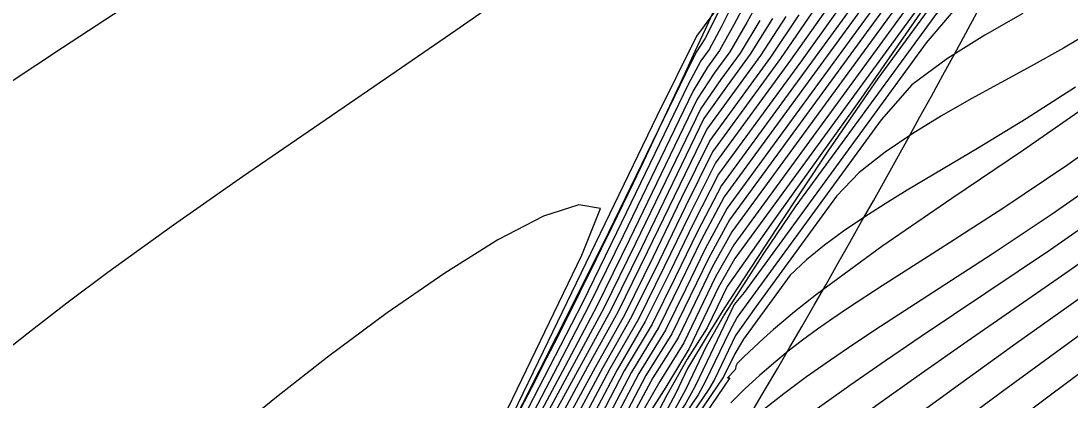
# Model space of a CAD drawing. Extents: x 2356077 to 2359823, y 225951 to 227822.
# Drawn here: x 2357660.6 to 2357687.48, y 226851.54 to 226861.25 of the extents above; entities that cross this region are included whole.
import ezdxf

# ---------------------------------------------------------------- set-up
doc = ezdxf.new("R2010")
doc.units = 0
for name, color, linetype in [('DTM Contours Major', 7, 'Continuous'), ('DTM Contours Minor', 7, 'Continuous'), ('Exist DTM Breakline', 7, 'Continuous'), ('Exist DTM Breakline Underwater', 7, 'Continuous'), ('Exist DTM Drainline', 7, 'Continuous')]:
    doc.layers.add(name, color=color, linetype=linetype)

msp = doc.modelspace()

# ---------------------------------------------------------------- linework, layer by layer
at = {"layer": 'DTM Contours Major'}
for points in [[(2357686.32, 226865.765), (2357678.845, 226855.517), (2357678.378, 226854.693), (2357677.565, 226853.009), (2357676.95, 226852.021), (2357676.561, 226851.337)], [(2357679.197, 226862.442), (2357678.519, 226861.086), (2357678.219, 226860.518), (2357678.003, 226860.223), (2357677.681, 226859.619), (2357675.847, 226855.821), (2357674.972, 226854.034), (2357674.133, 226852.393), (2357673.305, 226850.792)], [(2357684.753, 226861.851), (2357683.77, 226860.691), (2357679.108, 226854.299), (2357678.859, 226853.986), (2357678.253, 226852.718), (2357677.856, 226851.896), (2357677.615, 226851.459), (2357673.43, 226845.295), (2357671.249, 226841.864), (2357669.965, 226839.95), (2357669.414, 226839.12), (2357668.9, 226838.19), (2357668.647, 226837.758), (2357667.672, 226836.243), (2357667.146, 226835.448), (2357666.645, 226834.71), (2357666.16, 226834.019), (2357665.682, 226833.363), (2357665.202, 226832.732), (2357664.712, 226832.116)], [(2357681.848, 226861.587), (2357678.528, 226857.035), (2357677.915, 226855.857), (2357677.347, 226854.68), (2357676.754, 226853.482), (2357676.044, 226852.287), (2357675.439, 226851.136)], [(2357680.175, 226861.359), (2357679.528, 226860.36), (2357678.154, 226858.476), (2357676.633, 226855.326), (2357675.876, 226853.789), (2357675.105, 226852.391), (2357674.34, 226850.982)], [(2357689.05, 226858.751), (2357687.396, 226857.563), (2357685.732, 226856.449), (2357684.126, 226855.416), (2357682.643, 226854.468), (2357681.783, 226853.904), (2357681.377, 226853.629), (2357680.986, 226853.353), (2357680.607, 226853.076), (2357680.238, 226852.792), (2357679.867, 226852.489), (2357679.5, 226852.172), (2357679.135, 226851.835), (2357678.766, 226851.471)], [(2357689.005, 226854.157), (2357685.726, 226851.761), (2357684.009, 226850.49), (2357682.266, 226849.172), (2357680.516, 226847.808), (2357678.725, 226846.357), (2357676.983, 226844.889), (2357675.329, 226843.434), (2357673.798, 226842.021), (2357672.429, 226840.68), (2357671.258, 226839.443), (2357670.751, 226838.817), (2357669.2, 226836.533), (2357668.834, 226835.97), (2357668.623, 226835.588), (2357668.494, 226835.452), (2357668.485, 226835.382), (2357666.571, 226832.745), (2357666.304, 226832.366), (2357666.164, 226832.2), (2357665.76, 226831.68)]]:
    msp.add_lwpolyline(points, dxfattribs=at)
at = {"layer": 'DTM Contours Minor'}
for points in [[(2357686.981, 226866.28), (2357678.872, 226855.163), (2357678.455, 226854.428), (2357677.701, 226852.865), (2357677.103, 226851.868), (2357676.751, 226851.305)], [(2357685.566, 226865.122), (2357678.799, 226855.845), (2357678.293, 226854.941), (2357677.419, 226853.132), (2357676.778, 226852.11), (2357676.346, 226851.316)], [(2357684.043, 226863.424), (2357678.74, 226856.154), (2357678.203, 226855.179), (2357677.264, 226853.236), (2357676.599, 226852.172), (2357676.122, 226851.278)], [(2357685.011, 226863.173), (2357682.531, 226859.774), (2357681.255, 226857.911), (2357679.957, 226855.962), (2357678.611, 226853.901), (2357678.188, 226853.229), (2357677.664, 226852.348), (2357677.36, 226851.718), (2357677.026, 226851.099), (2357674.367, 226847.182), (2357673.158, 226845.343), (2357671.109, 226842.141), (2357669.936, 226840.414), (2357669.459, 226839.666), (2357668.855, 226838.573), (2357668.518, 226838.017), (2357667.526, 226836.455), (2357666.792, 226835.347), (2357666.322, 226834.657), (2357665.804, 226833.925), (2357665.286, 226833.224), (2357665.025, 226832.882), (2357664.52, 226832.245), (2357664.028, 226831.652)], [(2357684.989, 226862.752), (2357680.437, 226856.512), (2357679.602, 226855.298), (2357678.61, 226853.738), (2357678.142, 226852.914), (2357677.607, 226851.806), (2357677.317, 226851.275), (2357674.59, 226847.258), (2357673.294, 226845.31), (2357671.188, 226842.005), (2357669.936, 226840.161), (2357669.435, 226839.39), (2357668.875, 226838.376), (2357668.584, 226837.886), (2357667.6, 226836.352), (2357667.089, 226835.577), (2357666.6, 226834.853), (2357666.111, 226834.153), (2357665.613, 226833.467), (2357665.113, 226832.807), (2357664.616, 226832.181), (2357664.117, 226831.58)], [(2357660.326, 226859.682), (2357661.669, 226860.568), (2357664.502, 226862.428)], [(2357659.845, 226852.517), (2357660.784, 226853.266), (2357661.778, 226854.033), (2357662.83, 226854.819), (2357664.506, 226856.025), (2357666.277, 226857.263), (2357669.936, 226859.772), (2357671.736, 226861.013), (2357673.461, 226862.226)], [(2357678.725, 226862.038), (2357678.105, 226860.788), (2357677.882, 226860.447), (2357677.609, 226859.894), (2357675.642, 226855.83), (2357674.745, 226854.032), (2357673.869, 226852.292), (2357673.018, 226850.618), (2357671.898, 226848.457), (2357671.318, 226847.357), (2357671.047, 226846.863), (2357670.867, 226846.598), (2357670.648, 226846.23), (2357667.217, 226840.021), (2357666.454, 226838.771), (2357665.84, 226837.802), (2357665.323, 226837.013), (2357664.804, 226836.249), (2357664.28, 226835.505), (2357663.753, 226834.774), (2357663.221, 226834.07), (2357662.554, 226833.223), (2357662.028, 226832.585), (2357661.343, 226831.789)], [(2357679.254, 226861.922), (2357678.849, 226861.151), (2357678.483, 226860.489), (2357678.175, 226860.067), (2357677.808, 226859.459), (2357676.015, 226855.745), (2357675.156, 226853.99), (2357674.334, 226852.407), (2357672.694, 226849.273)], [(2357679.647, 226862.07), (2357679.179, 226861.207), (2357678.746, 226860.459), (2357678.344, 226859.908), (2357677.911, 226859.246), (2357676.176, 226855.653), (2357675.338, 226853.943), (2357674.53, 226852.411), (2357673.731, 226850.909)], [(2357678.458, 226861.619), (2357677.895, 226860.856), (2357676.878, 226858.806), (2357673.97, 226852.783), (2357673.195, 226851.184), (2357671.95, 226848.814), (2357671.145, 226847.301), (2357670.733, 226846.617), (2357667.782, 226841.276), (2357667.121, 226840.088), (2357666.343, 226838.808), (2357665.806, 226837.957), (2357665.269, 226837.132), (2357664.738, 226836.356), (2357664.191, 226835.579), (2357663.64, 226834.805), (2357663.089, 226834.076), (2357662.419, 226833.228), (2357661.843, 226832.533), (2357661.27, 226831.869)], [(2357681.514, 226861.54), (2357680.549, 226860.196), (2357678.453, 226857.323), (2357677.815, 226856.074), (2357677.208, 226854.817), (2357676.58, 226853.55), (2357675.857, 226852.314), (2357675.212, 226851.09)], [(2357682.181, 226861.653), (2357678.601, 226856.745), (2357678.013, 226855.636), (2357677.484, 226854.539), (2357676.927, 226853.409), (2357676.23, 226852.256), (2357675.667, 226851.184)], [(2357682.511, 226861.715), (2357678.673, 226856.453), (2357678.109, 226855.41), (2357677.618, 226854.392), (2357677.097, 226853.328), (2357676.416, 226852.218), (2357675.895, 226851.232)], [(2357683.676, 226861.533), (2357682.047, 226859.187), (2357679.857, 226856.123), (2357678.672, 226854.452), (2357678.161, 226853.394), (2357677.65, 226852.585), (2357677.133, 226851.671), (2357676.763, 226850.965)], [(2357686.242, 226861.44), (2357685.268, 226860.887), (2357684.314, 226860.284), (2357683.404, 226859.61), (2357682.615, 226858.716), (2357678.928, 226853.662), (2357678.739, 226853.301), (2357678.115, 226852.007), (2357677.936, 226851.679), (2357673.657, 226845.377), (2357672.395, 226843.486), (2357671.297, 226841.742), (2357670.094, 226839.887), (2357669.403, 226838.868), (2357668.939, 226838.028), (2357668.709, 226837.636), (2357668.029, 226836.575), (2357667.469, 226835.718), (2357666.943, 226834.934), (2357666.439, 226834.207), (2357665.978, 226833.565), (2357665.521, 226832.952), (2357665.058, 226832.358), (2357664.553, 226831.739)], [(2357679.84, 226861.309), (2357679.268, 226860.394), (2357678.679, 226859.587), (2357678.08, 226858.746), (2357676.484, 226855.441), (2357675.698, 226853.842), (2357674.14, 226850.984)], [(2357680.51, 226861.407), (2357679.786, 226860.323), (2357678.229, 226858.187), (2357677.502, 226856.701), (2357676.78, 226855.205), (2357676.054, 226853.733), (2357675.294, 226852.377), (2357674.548, 226850.99)], [(2357680.845, 226861.455), (2357680.043, 226860.284), (2357678.303, 226857.899), (2357677.608, 226856.496), (2357676.924, 226855.079), (2357676.23, 226853.675), (2357675.482, 226852.359), (2357674.765, 226851.014)], [(2357681.18, 226861.5), (2357680.297, 226860.242), (2357678.378, 226857.611), (2357677.712, 226856.287), (2357677.067, 226854.95), (2357676.406, 226853.614), (2357675.67, 226852.338), (2357674.987, 226851.049)], [(2357688.089, 226861.031), (2357687.281, 226860.551), (2357686.456, 226860.09), (2357684.922, 226859.253), (2357684.165, 226858.822), (2357683.429, 226858.37), (2357682.722, 226857.889), (2357682.054, 226857.37), (2357681.475, 226856.763), (2357679.407, 226853.928), (2357678.892, 226853.191), (2357678.35, 226852.07), (2357678.204, 226851.821), (2357672.468, 226843.372)], [(2357679.509, 226861.262), (2357679.007, 226860.426), (2357678.512, 226859.748), (2357677.999, 226859.005), (2357676.332, 226855.55), (2357675.518, 226853.895), (2357673.937, 226850.95)], [(2357687.589, 226859.555), (2357686.329, 226858.742), (2357685.079, 226857.981), (2357683.285, 226856.913), (2357682.718, 226856.565), (2357682.175, 226856.218), (2357681.657, 226855.866), (2357681.166, 226855.504), (2357680.705, 226855.129), (2357680.286, 226854.742), (2357679.092, 226853.105), (2357678.871, 226852.723), (2357678.586, 226852.134), (2357671.279, 226841.369), (2357669.883, 226839.133), (2357668.821, 226837.429), (2357667.882, 226835.948), (2357667.313, 226835.083), (2357666.775, 226834.289), (2357666.304, 226833.62), (2357665.886, 226833.049), (2357665.469, 226832.501), (2357665, 226831.913)], [(2357688.073, 226859.203), (2357686.262, 226857.943), (2357684.426, 226856.704), (2357682.635, 226855.475), (2357680.959, 226854.242), (2357680.401, 226853.798), (2357680.13, 226853.574), (2357679.866, 226853.348), (2357679.608, 226853.119), (2357679.355, 226852.888), (2357679.113, 226852.657), (2357678.935, 226852.475), (2357678.899, 226852.412), (2357678.887, 226852.343), (2357678.873, 226852.304), (2357678.681, 226852.109), (2357678.744, 226852.109), (2357669.528, 226838.537)], [(2357688.545, 226857.384), (2357686.992, 226856.297), (2357685.457, 226855.276), (2357682.601, 226853.425), (2357681.947, 226852.992), (2357681.318, 226852.564), (2357680.71, 226852.135), (2357680.123, 226851.7), (2357679.534, 226851.238)], [(2357671.533, 226848.16), (2357674.955, 226855.248), (2357675.436, 226856.448), (2357674.879, 226856.537), (2357673.979, 226856.246), (2357672.811, 226855.642), (2357671.45, 226854.794), (2357669.972, 226853.772), (2357668.45, 226852.642), (2357667.14, 226851.618), (2357665.862, 226850.576)], [(2357688.396, 226856.391), (2357686.951, 226855.392), (2357683.639, 226853.167), (2357682.731, 226852.55), (2357681.845, 226851.934), (2357680.98, 226851.314), (2357680.138, 226850.685), (2357679.291, 226850.02), (2357678.465, 226849.331), (2357677.656, 226848.609), (2357676.862, 226847.847), (2357676.08, 226847.035), (2357675.306, 226846.165), (2357674.28, 226844.776), (2357669.347, 226837.513), (2357669.23, 226837.354), (2357668.984, 226836.939), (2357668.387, 226835.859), (2357668.082, 226835.425), (2357667.481, 226834.599), (2357666.927, 226833.772), (2357666.497, 226833.155), (2357666.019, 226832.498), (2357665.695, 226832.075)], [(2357688.506, 226855.603), (2357687.149, 226854.655), (2357684.814, 226853.038), (2357683.651, 226852.224), (2357682.496, 226851.401), (2357681.354, 226850.565), (2357680.231, 226849.713), (2357679.094, 226848.812), (2357677.986, 226847.888), (2357676.913, 226846.939), (2357675.88, 226845.963), (2357674.893, 226844.959), (2357673.957, 226843.924), (2357673.098, 226842.78), (2357669.186, 226837.02), (2357669.124, 226836.962), (2357668.424, 226835.697), (2357667.499, 226834.424), (2357667.216, 226834.027), (2357666.951, 226833.631), (2357666.545, 226833.047), (2357666.116, 226832.456), (2357665.823, 226832.071)], [(2357688.827, 226854.948), (2357686.076, 226852.986), (2357684.658, 226851.969), (2357683.226, 226850.926), (2357681.791, 226849.857), (2357680.364, 226848.759), (2357678.911, 226847.596), (2357677.497, 226846.411), (2357676.141, 226845.217), (2357674.862, 226844.023), (2357673.678, 226842.842), (2357672.607, 226841.683), (2357671.923, 226840.798), (2357668.992, 226836.481), (2357668.804, 226836.149), (2357668.551, 226835.691), (2357668.458, 226835.544), (2357666.951, 226833.469), (2357666.573, 226832.922), (2357666.199, 226832.404), (2357665.942, 226832.062)], [(2357690.575, 226854.369), (2357686.846, 226851.591), (2357684.84, 226850.086), (2357682.778, 226848.509), (2357680.69, 226846.863), (2357678.54, 226845.104), (2357676.451, 226843.33), (2357674.484, 226841.598), (2357672.698, 226839.963), (2357671.153, 226838.479), (2357669.908, 226837.202), (2357669.566, 226836.82), (2357669.021, 226836.017), (2357668.768, 226835.699), (2357668.714, 226835.521), (2357668.667, 226835.435), (2357668.528, 226835.3), (2357668.499, 226835.202), (2357666.559, 226832.528), (2357666.398, 226832.299), (2357666.274, 226832.169), (2357666.216, 226832.086)]]:
    msp.add_lwpolyline(points, dxfattribs=at)
at = {"layer": 'Exist DTM Breakline'}
for points in [[(2357560.647, 226784.157), (2357579.194, 226813.797), (2357610.316, 226806.105), (2357665.993, 226838.755), (2357684.212, 226874.582), (2357696.408, 226900.16)], [(2357603.707, 226758.395), (2357634.69, 226779.787), (2357686.009, 226803.72), (2357722.082, 226854.21), (2357734.02, 226881.496)]]:
    msp.add_spline(points, degree=3, dxfattribs=at)
at = {"layer": 'Exist DTM Breakline Underwater'}
for points in [[(2357599.673, 226759.537), (2357632.912, 226785.572), (2357686.254, 226809.636), (2357716.995, 226856.561), (2357730.688, 226885.555)], [(2357556.564, 226758.637), (2357564.307, 226781.559), (2357585.412, 226809.405), (2357614.858, 226803.405), (2357668.761, 226835.297), (2357689.369, 226869.515)]]:
    msp.add_spline(points, degree=3, dxfattribs=at)
at = {"layer": 'Exist DTM Drainline'}
msp.add_spline([(2357699.586, 226858.192), (2357670.366, 226820.782), (2357623.327, 226796.892), (2357587.218, 226772.268), (2357568.803, 226744.252), (2357555.19, 226717.62), (2357555.017, 226695.126), (2357553.473, 226672.759), (2357563.697, 226642.736), (2357576.526, 226627.993), (2357663.798, 226499.169), (2357732.721, 226415.647), (2357803.211, 226342.215), (2357874.586, 226264.309)], degree=3, dxfattribs=at)

doc.saveas('drawing.dxf')
